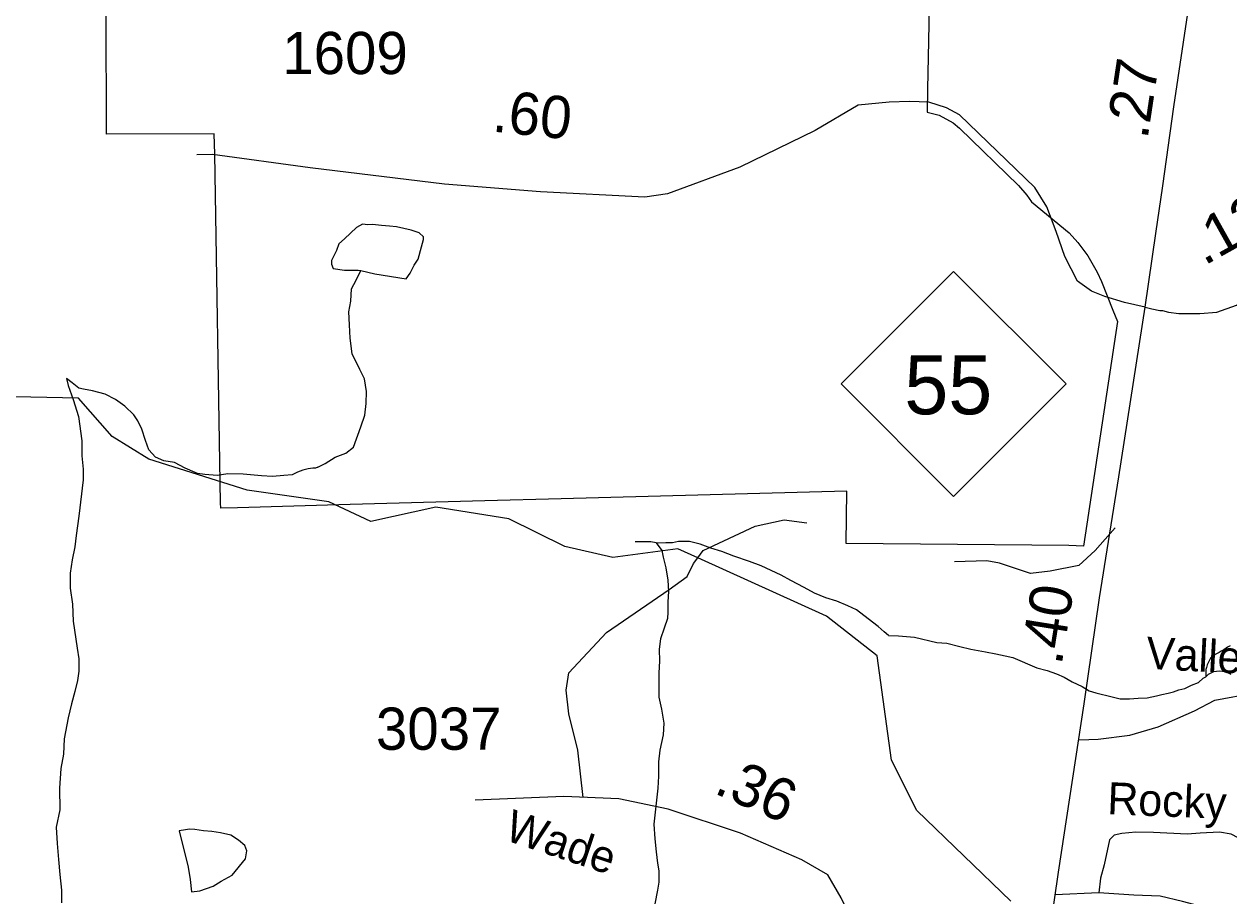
# Model space of a CAD drawing. Extents: x 2001466 to 2224147, y 644118 to 847247.
# Drawn here: x 2034231 to 2037800, y 734590 to 737172 of the extents above; entities that cross this region are included whole.
import ezdxf

# ---------------------------------------------------------------- set-up
doc = ezdxf.new("R2010")
doc.units = 0
for name, color, linetype in [('Exist Boundary Political City Limit New', 7, 'Continuous'), ('Exist Hydrographic Creek Single Shore', 7, 'Continuous'), ('Exist Hydrographic Misc Water Feature', 7, 'Continuous'), ('Exist Road Non-System Type 51', 7, 'Continuous'), ('Exist Road Non-System Type 51 Label', 7, 'Continuous'), ('Exist Road Primary NC Service Mileage Hundredths English Label', 7, 'Continuous'), ('Exist Road Primary NC Shield CELL', 7, 'Continuous'), ('Exist Road Primary NC Shield Number Label', 7, 'Continuous'), ('Exist Road Primary NC UnDivided 4 Lane Attributed', 7, 'Continuous'), ('Exist Road Secondary Mileage Hundredths English Label', 7, 'Continuous'), ('Exist Road Secondary Type 41 Attributed', 7, 'Continuous'), ('Exist Road Secondary Type 51 Attributed', 7, 'Continuous'), ('Exist Road Secondary Type 51 Label', 7, 'Continuous'), ('Exist Road Secondary Type 51 Number Label', 7, 'Continuous'), ('Map Preparation Boundary City Limit Buffer Line', 7, 'Continuous')]:
    doc.layers.add(name, color=color, linetype=linetype)

msp = doc.modelspace()

# ---------------------------------------------------------------- linework, layer by layer
at = {"layer": 'Exist Boundary Political City Limit New'}
msp.add_lwpolyline([(2036915.1, 737370.9), (2036910.1, 737122.8), (2036907.1, 736978.7), (2036906.4, 736911.1), (2036941.2, 736902.4), (2036983.4, 736879.9), (2037002.1, 736864.1), (2037176.5, 736693.4), (2037201.4, 736665.4), (2037215.1, 736645.8), (2037326.6, 736553.3), (2037352.2, 736525.1), (2037381.6, 736485.8), (2037409.9, 736437.5), (2037422.9, 736409.9), (2037456.2, 736324.9), (2037469.6, 736290.7), (2037369.6, 735626.1), (2037326, 735627.6), (2036665.9, 735633.4), (2036668.6, 735788.8), (2035821.5, 735765.7), (2035595.9, 735759.6), (2035197.1, 735748.7), (2034863.4, 735739.6), (2034813.5, 735738.2), (2034813.2, 735754.2), (2034795.8, 736786.7), (2034793.5, 736846.8), (2034475.4, 736845.7), (2034474.1, 737209)], dxfattribs=at)
at = {"layer": 'Exist Hydrographic Creek Single Shore'}
msp.add_lwpolyline([(2035133.3, 735757.2), (2034892.2, 735791.7), (2034600.2, 735883), (2034492.3, 735950.7), (2034392.3, 736064.4), (2033967.2, 736073.1), (2033842.3, 736115), (2033633.4, 736289.8), (2033550.3, 736406.4), (2033450.2, 736464.2), (2033292.4, 736506.8), (2033075.2, 736714.7), (2032966.3, 736923.6), (2032833.2, 737041.2), (2032833.2, 737205.2), (2032691.3, 737490.3)], dxfattribs=at)
at = {"layer": 'Exist Hydrographic Misc Water Feature'}
for points in [[(2035228, 736441.8), (2035270.3, 736431.9), (2035362.4, 736417.7), (2035374.3, 736433.9), (2035386.1, 736458.2), (2035398, 736476.1), (2035408.1, 736512), (2035413.8, 736534), (2035413.8, 736542.2), (2035401.7, 736554), (2035377.7, 736561.8), (2035355.8, 736566.4), (2035333.7, 736571.8), (2035313.8, 736573.8), (2035289.8, 736575.9), (2035263.5, 736578.1), (2035249.6, 736577.6), (2035233.6, 736579.5), (2035216, 736569.2), (2035179.9, 736535.5), (2035163.7, 736521.1), (2035156.1, 736501.6), (2035148.1, 736485.3), (2035141.9, 736471.5), (2035141.9, 736460.8), (2035146.8, 736448.4), (2035180.3, 736443.6), (2035220.3, 736443.6), (2035228, 736441.8)], [(2035100.7, 735859.6), (2035122.4, 735870.6), (2035152.4, 735888.9), (2035184.4, 735901.3), (2035206.3, 735919), (2035228, 735979.2), (2035239.9, 736013.4), (2035243.8, 736047.8), (2035245.7, 736083.8), (2035239.5, 736121.7), (2035225.2, 736149.1), (2035203, 736195.5), (2035197.1, 736241.5), (2035195, 736281), (2035192.6, 736319.5), (2035198.5, 736351.4), (2035200.4, 736387.5), (2035214.3, 736413.4), (2035228, 736441.8)], [(2034356.8, 736122.5), (2034361.3, 736101.9), (2034375.9, 736059.8), (2034391.8, 736009.4), (2034402.1, 735937.8), (2034402.3, 735893.5), (2034406.4, 735854.1), (2034406.4, 735822.1), (2034392.9, 735714.1), (2034385.1, 735657.6), (2034381.2, 735623.3), (2034373.4, 735585.7), (2034367.9, 735545.6), (2034367.9, 735501.3), (2034374, 735453.6), (2034376.1, 735403.6), (2034388.6, 735323.7), (2034392.7, 735291.7), (2034392.7, 735255.6), (2034389, 735227.8), (2034381, 735195.1), (2034370.9, 735159.2), (2034361.1, 735117.6), (2034349.6, 735055.5), (2034347.6, 735009.6), (2034340, 734967.1), (2034336.3, 734908.9), (2034336.5, 734844.9), (2034326.4, 734793.4), (2034328.7, 734745), (2034332.8, 734697.4), (2034337.1, 734653), (2034341.4, 734606.9), (2034341.6, 734569.2)], [(2035100.7, 735859.6), (2035094.4, 735856.5), (2035086.4, 735856.6), (2035072.4, 735854.5), (2035056.6, 735850.6), (2035040.4, 735844.4), (2035024.8, 735836.5), (2035000.6, 735834.6), (2034966.4, 735832), (2034934.4, 735834.3), (2034880.3, 735839.4), (2034834.6, 735839.6), (2034802.6, 735835.3), (2034766.5, 735837.7), (2034744.5, 735841.4), (2034708.2, 735856.9), (2034676.5, 735873.2), (2034644.5, 735878.8), (2034620.1, 735889.1), (2034600.2, 735910.8), (2034590.3, 735939), (2034580.1, 735972.7), (2034567.8, 735996.8), (2034555.7, 736014.3), (2034529.4, 736040.2), (2034501.5, 736060.5), (2034471.4, 736075.9), (2034433.5, 736085.6), (2034407.4, 736090.3), (2034393.3, 736093.9), (2034373.6, 736109.9), (2034356.8, 736122.5)], [(2036226.5, 735591.2), (2036167.2, 735618), (2035975.3, 735592.4), (2035833.2, 735624.8), (2035667.3, 735707), (2035450.3, 735740.9), (2035258.2, 735698.9), (2035133.3, 735757.2)], [(2036103.6, 735635.7), (2036087.4, 735638.4), (2036065.5, 735638.9), (2036041.5, 735638.9)], [(2036103.6, 735635.7), (2036119.8, 735613.2), (2036123.7, 735592.7), (2036131.9, 735561.3), (2036138.1, 735525.1), (2036140.3, 735491.4), (2036138.3, 735461.1), (2036138.3, 735430.7), (2036136.4, 735411.1), (2036126.6, 735382.6), (2036116.5, 735350.8), (2036112.6, 735320.5), (2036113.1, 735285.2), (2036111.2, 735250.8), (2036111.2, 735210.7), (2036111.4, 735178.7), (2036119.4, 735143.2), (2036125.6, 735101.2), (2036123.7, 735066.9), (2036114.1, 735021.1), (2036110.2, 734986.7), (2036110.2, 734944.9), (2036108.3, 734908.9), (2036096.6, 734802.4), (2036098.9, 734758.9), (2036103.2, 734720.3), (2036107.3, 734686.6), (2036111.4, 734664.3), (2036111.4, 734630.7), (2036107.5, 734607), (2036099.7, 734566.2)], [(2036791.8, 735361.6), (2036778.7, 735371.7), (2036760.6, 735387.7), (2036744.4, 735401.1), (2036696.4, 735437.4), (2036670.6, 735449.4), (2036638.4, 735463.2), (2036606.4, 735472.9), (2036572.2, 735486.7), (2036542, 735502.9), (2036502, 735524.2), (2036473.9, 735540.3), (2036413.9, 735567.9), (2036379.8, 735580.1), (2036333.7, 735595.7), (2036297.8, 735609.6), (2036265.6, 735619.3), (2036233.6, 735631.4), (2036201.6, 735639.4), (2036169.4, 735639.3), (2036151.4, 735635.5), (2036131.7, 735635.1), (2036109.8, 735634.7), (2036103.6, 735635.7)], [(2037154.4, 734574), (2036875.2, 734842.4), (2036800.2, 734991.6), (2036758.1, 735300.8), (2036608.3, 735418.7), (2036226.5, 735591.2)], [(2036791.8, 735361.6), (2036820.7, 735360.2), (2036868.7, 735355.9), (2036934.7, 735340.7), (2036964.8, 735338.4), (2037003.2, 735328.6), (2037035.2, 735320.6), (2037079.1, 735313.1), (2037109, 735306.7), (2037137.3, 735301.2), (2037159.4, 735296)], [(2037803.3, 735330.5), (2037795.3, 735326.5), (2037785.3, 735318.4), (2037777.3, 735314.4), (2037771.3, 735310.4), (2037759.4, 735304.4), (2037751.4, 735298.4), (2037745.3, 735294.4), (2037739.3, 735282.4), (2037735.4, 735274.4), (2037733.4, 735266.4), (2037731.3, 735260.4), (2037731.3, 735252.4), (2037731.5, 735238.4)], [(2037159.4, 735296), (2037231.4, 735265.4), (2037261.6, 735257.5), (2037289.4, 735247.5), (2037311.6, 735237.6), (2037335.6, 735223.6), (2037365.5, 735209.7), (2037385.6, 735197.7), (2037405.7, 735191.7), (2037453.7, 735179.8), (2037477.7, 735173.8), (2037505.6, 735174), (2037531.6, 735176), (2037557.6, 735176.1), (2037585.5, 735182.1), (2037601.5, 735186.1), (2037619.6, 735190.1), (2037635.6, 735194.2), (2037651.6, 735200.2), (2037669.4, 735204.2), (2037689.5, 735214.3), (2037709.4, 735222.3), (2037723.5, 735234.4), (2037731.5, 735238.4)], [(2037731.5, 735238.4), (2037739.3, 735246.4), (2037755.3, 735254.4), (2037771.3, 735256.4), (2037789.4, 735254.4), (2037805.3, 735246.5)], [(2034690, 734782.8), (2034717.1, 734674.8), (2034723.2, 734638.5), (2034727.3, 734602.4), (2034751.3, 734605.1), (2034791.3, 734619.1), (2034815.1, 734633.4), (2034847.3, 734651.6), (2034887, 734700), (2034890.9, 734723.7), (2034884.8, 734739.4), (2034866.5, 734755.4), (2034843.2, 734769.8), (2034812.8, 734777), (2034786.8, 734780.8), (2034762.6, 734783), (2034736.5, 734786.8), (2034720.8, 734787.1), (2034702.7, 734785), (2034696.3, 734783.4), (2034690, 734782.8)]]:
    msp.add_lwpolyline(points, dxfattribs=at)
at = {"layer": 'Exist Road Non-System Type 51'}
msp.add_line((2037414.9, 734598.5), (2037285.2, 734593.4), dxfattribs=at)
for points in [[(2036226.5, 735591.2), (2036242.8, 735612.9), (2036396.2, 735684.9), (2036482.5, 735704.1), (2036549.6, 735694.5)], [(2037462.6, 735679.7), (2037403.5, 735613.2), (2037355.7, 735568.7), (2037270.3, 735551.7)], [(2035886.7, 734881.5), (2035871.1, 735021.9), (2035844.4, 735129), (2035837.1, 735199.5), (2035844.4, 735250.7), (2035956.2, 735369.9), (2036142.1, 735497.8), (2036194.9, 735536.2), (2036214, 735574.6), (2036226.5, 735591.2)], [(2037270.3, 735551.7), (2037212.2, 735544.8), (2037120, 735575.6), (2037082.4, 735582.4), (2036986.7, 735579)], [(2037357.8, 735051.9), (2037412.6, 735054.2), (2037506.1, 735066.2), (2037590, 735090.2), (2037697.9, 735138.1), (2037757.8, 735169.3), (2037875.8, 735191.3), (2037952.3, 735191.3), (2038038.1, 735182.8), (2038148.6, 735178.6), (2038246.3, 735165.8), (2038382.2, 735165.8)], [(2037845.1, 734513.7), (2037885.2, 734556.9), (2037895.4, 734649.2), (2037888.6, 734703.9), (2037874.9, 734721), (2037854.4, 734741.5), (2037827.1, 734762), (2037806.6, 734772.3), (2037772.5, 734779.1), (2037714.4, 734775.7), (2037676.4, 734773.1), (2037576.5, 734777.2), (2037524.5, 734778.3), (2037482.5, 734775.1), (2037460.4, 734769.6), (2037446.1, 734755.9), (2037430.6, 734682.2), (2037419.8, 734642.4), (2037414.9, 734598.5)], [(2037799.8, 734539.8), (2037726, 734556.1), (2037662.4, 734573.4), (2037596.7, 734588.8), (2037518.7, 734592.4), (2037414.9, 734598.5)]]:
    msp.add_lwpolyline(points, dxfattribs=at)
at = {"layer": 'Exist Road Primary NC Shield CELL'}
msp.add_lwpolyline([(2036651.4, 736106.1), (2036984.4, 736439), (2037317.4, 736106.1), (2036984.4, 735773.1)], close=True, dxfattribs=at)
at = {"layer": 'Exist Road Primary NC UnDivided 4 Lane Attributed'}
for points in [[(2037551.8, 736333.7), (2037583.5, 736551.4), (2037603.9, 736692.6), (2037636.6, 736926.5), (2037678.5, 737204.2), (2037733.5, 737571), (2037771.5, 737816.7), (2037822.2, 738096.4), (2037858.9, 738324.3), (2037899.5, 738571.3), (2037921.1, 738708.2), (2037964, 739022.6), (2038004.6, 739306.2), (2038080.9, 739821.3), (2038118.3, 740106.9), (2038176, 740519.8), (2038216.9, 740805.5), (2038222.5, 740845.3), (2038263.8, 741208.9), (2038319.1, 741664.8)], [(2037235.1, 734237.2), (2037258.2, 734407.8), (2037294.9, 734660), (2037370.8, 735159.2), (2037416.3, 735472.9), (2037473.6, 735831.2), (2037551.8, 736333.7)]]:
    msp.add_lwpolyline(points, dxfattribs=at)
at = {"layer": 'Exist Road Secondary Type 41 Attributed'}
msp.add_lwpolyline([(2037351.7, 736410.8), (2037313.7, 736483.5), (2037288.3, 736557.6), (2037260.9, 736630.3), (2037224.6, 736687.9), (2037001.8, 736903.3), (2036963.4, 736923.9), (2036911.3, 736940.3), (2036853.7, 736942.4), (2036794, 736941), (2036701.9, 736932), (2036574.8, 736856.3), (2036351.1, 736748.4), (2036137.1, 736669.5), (2036069.9, 736659.1), (2035761, 736675.2), (2035476.2, 736697.7), (2035078.7, 736746), (2034789.5, 736785.5), (2034742.7, 736785)], dxfattribs=at)
at = {"layer": 'Exist Road Secondary Type 51 Attributed'}
for points in [[(2037551.8, 736333.7), (2037571.5, 736328.4), (2037595.6, 736324.1), (2037603.1, 736323.5), (2037621.2, 736319.2), (2037652, 736314.8), (2037713.7, 736314.8), (2037763.8, 736318.9), (2037822.4, 736339.5), (2037866.9, 736368.3), (2037917.7, 736408.1), (2037963.6, 736441), (2037999.3, 736456.8), (2038043.1, 736466.4), (2038104.8, 736466.4), (2038178.2, 736454), (2038204.6, 736448.4)], [(2037551.8, 736333.7), (2037490.3, 736347.4), (2037432.6, 736365.5), (2037392.9, 736381.3), (2037351.7, 736410.8)], [(2037235.1, 734237.2), (2037089, 734269), (2036850.7, 734321.8), (2036781.5, 734363.7), (2036722, 734437.8), (2036651.2, 734584.3), (2036611.8, 734651.9), (2036534.5, 734697), (2036352.7, 734775.9), (2036138.7, 734846.8), (2035992.3, 734877.4), (2035829.7, 734883.8), (2035566.7, 734873.9)]]:
    msp.add_lwpolyline(points, dxfattribs=at)
at = {"layer": 'Map Preparation Boundary City Limit Buffer Line'}
msp.add_lwpolyline([(2036915.1, 737370.9), (2036910.1, 737122.8), (2036907.1, 736978.7), (2036906.4, 736911.1), (2036941.2, 736902.4), (2036983.4, 736879.9), (2037002.1, 736864.1), (2037176.5, 736693.4), (2037201.4, 736665.4), (2037215.1, 736645.8), (2037326.6, 736553.3), (2037352.2, 736525.1), (2037381.6, 736485.8), (2037409.9, 736437.5), (2037422.9, 736409.9), (2037456.2, 736324.9), (2037469.6, 736290.7), (2037369.6, 735626.1), (2037326, 735627.6), (2036665.9, 735633.4), (2036668.6, 735788.8), (2035821.5, 735765.7), (2035595.9, 735759.6), (2035197.1, 735748.7), (2034863.4, 735739.6), (2034813.5, 735738.2), (2034813.2, 735754.2), (2034795.8, 736786.7), (2034793.5, 736846.8), (2034475.4, 736845.7), (2034474.1, 737209)], dxfattribs=at)

# ---------------------------------------------------------------- texts
at = {"layer": 'Exist Road Non-System Type 51 Label'}
for s, rotation, p in [('Valley Woods Ln.', 357.0271, (2037552.9, 735262.7)), ('Rocky', 357.6817, (2037438.4, 734832))]:
    msp.add_text(s, height=95, rotation=rotation, dxfattribs=at).set_placement(p)
at = {"layer": 'Exist Road Primary NC Service Mileage Hundredths English Label'}
for s, rotation, p in [('.27', 81.4208, (2037558.6, 736828.4)), ('.40', 80.9165, (2037304.1, 735270.7))]:
    msp.add_text(s, height=125, rotation=rotation, dxfattribs=at).set_placement(p)
at = {"layer": 'Exist Road Primary NC Shield Number Label'}
msp.add_text('55', height=175, dxfattribs=at).set_placement((2036838.5, 736016.3))
at = {"layer": 'Exist Road Secondary Mileage Hundredths English Label'}
for s, rotation, p in [('.60', 354.066, (2035615.3, 736854)), ('.13', 29.2278, (2037726.9, 736455.3)), ('.36', 336.5423, (2036270.8, 734895.5))]:
    msp.add_text(s, height=125, rotation=rotation, dxfattribs=at).set_placement(p)
at = {"layer": 'Exist Road Secondary Type 51 Label'}
msp.add_text('Wade', height=95, rotation=341.5589, dxfattribs=at).set_placement((2035649.8, 734757))
at = {"layer": 'Exist Road Secondary Type 51 Number Label'}
for s, p in [('1609', (2034995.7, 737023.8)), ('3037', (2035273.2, 735022.7))]:
    msp.add_text(s, height=125, dxfattribs=at).set_placement(p)

doc.saveas('drawing.dxf')
